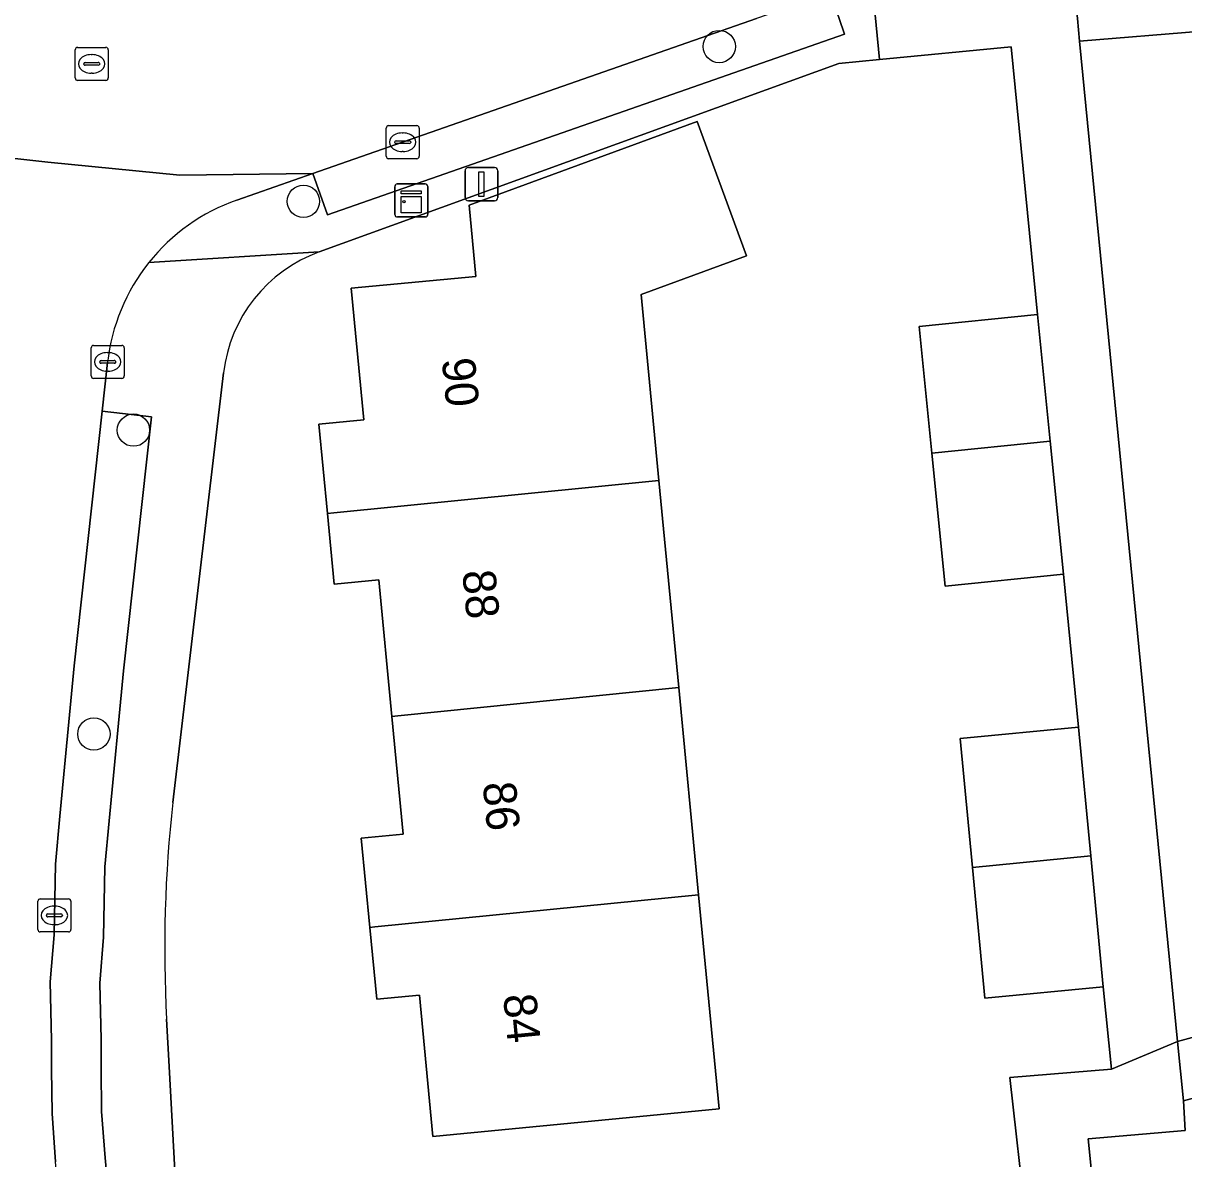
# Model space of a CAD drawing. Extents: x 158455 to 159797, y 387218 to 388672.
# Drawn here: x 159148.51 to 159183.61, y 387965.51 to 387999.86 of the extents above; entities that cross this region are included whole.
import ezdxf

# ---------------------------------------------------------------- set-up
doc = ezdxf.new("R2010")
doc.units = 0
for name, color, linetype in [('IMGEO_Boom', 7, 'Continuous'), ('IMGEO_Erf', 7, 'Continuous'), ('IMGEO_Groenvoorziening', 7, 'Continuous'), ('IMGEO_Kast', 7, 'Continuous'), ('IMGEO_Kolk', 7, 'Continuous'), ('IMGEO_Lichtmast', 7, 'Continuous'), ('IMGEO_Pand', 7, 'Continuous'), ('IMGEO_Pand_nummerreeks', 7, 'Continuous'), ('IMGEO_Parkeervlak_open', 7, 'Continuous'), ('IMGEO_Rijbaan_lokaal_open', 7, 'Continuous'), ('IMGEO_Rioolput', 7, 'Continuous'), ('IMGEO_Voetpad_halfverhard', 7, 'Continuous'), ('IMGEO_Voetpad_open', 7, 'Continuous')]:
    doc.layers.add(name, color=color, linetype=linetype)

msp = doc.modelspace()

# ---------------------------------------------------------------- linework, layer by layer
at = {"layer": 'IMGEO_Boom'}
for centre in [(159169.559, 387999.157), (159156.985, 387994.473), (159151.845, 387987.553), (159150.649, 387978.36)]:
    msp.add_circle(centre, 0.489, dxfattribs=at)
at = {"layer": 'IMGEO_Erf'}
for points in [[(159178.84, 387963.579), (159178.348, 387967.966), (159181.416, 387968.221), (159181.171, 387970.711), (159177.592, 387970.369), (159177.215, 387974.323), (159176.843, 387978.23), (159180.422, 387978.572), (159179.971, 387983.191), (159176.392, 387982.831), (159175.987, 387986.858), (159175.602, 387990.689), (159179.181, 387991.049), (159178.384, 387999.145), (159174.402, 387998.76), (159173.177, 387998.642), (159157.466, 387992.943)], [(159154.569, 387989.287), (159153.037, 387976.291)], [(159152.847, 387969.739), (159152.924, 387968.302), (159153.194, 387963.297)]]:
    msp.add_lwpolyline(points, dxfattribs=at)
msp.add_lwpolyline([(159169.552, 387967.018), (159160.903, 387966.191), (159160.495, 387970.459), (159159.2, 387970.336), (159158.992, 387972.51), (159158.733, 387975.213), (159160.001, 387975.335), (159159.661, 387978.889), (159159.265, 387983.024), (159157.916, 387982.895), (159157.712, 387985.03), (159157.454, 387987.732), (159158.81, 387987.862), (159158.429, 387991.843), (159162.202, 387992.204), (159161.996, 387994.361), (159168.891, 387996.89), (159170.383, 387992.821), (159167.195, 387991.651), (159167.733, 387986.032), (159168.332, 387979.769), (159168.932, 387973.499)], close=True, dxfattribs=at)
for centre, radius, start, end in [((159158.98, 387988.767), 4.442, 109.9315, 173.2821), ((159192.042, 387971.881), 39.253, 173.5496, 183.1283)]:
    msp.add_arc(centre, radius, start, end, dxfattribs=at)
at = {"layer": 'IMGEO_Groenvoorziening'}
for points in [[(159188.445, 387970.434), (159186.407, 387974.056), (159184.155, 387999.621), (159180.453, 387999.323), (159183.416, 387969.057)], [(159181.516, 387958.125), (159182.086, 387958.235), (159182.629, 387958.478), (159183.494, 387959.051), (159184.222, 387959.792), (159184.524, 387960.216), (159188.118, 387965.18), (159188.82, 387966.628), (159189.159, 387968.061), (159189.214, 387968.796), (159183.593, 387967.269), (159183.652, 387966.365), (159180.713, 387966.114)]]:
    msp.add_lwpolyline(points, close=True, dxfattribs=at)
at = {"layer": 'IMGEO_Kast'}
for p, q in [((159159.747, 387994.075), (159159.747, 387994.916)), ((159159.747, 387994.916), (159159.747, 387994.075)), ((159159.822, 387995), (159160.663, 387995)), ((159160.663, 387995), (159159.822, 387995)), ((159160.747, 387994.925), (159160.747, 387994.084)), ((159160.747, 387994.084), (159160.747, 387994.925)), ((159160.672, 387994), (159159.831, 387994)), ((159159.831, 387994), (159160.672, 387994))]:
    msp.add_line(p, q, dxfattribs=at)
for points in [[(159159.942, 387994.79), (159160.542, 387994.79), (159160.542, 387994.705), (159159.942, 387994.705), (159159.942, 387994.79)], [(159159.942, 387994.615), (159160.542, 387994.615), (159160.542, 387994.126), (159159.942, 387994.126), (159159.942, 387994.615)]]:
    msp.add_lwpolyline(points, dxfattribs=at)
msp.add_circle((159160.026, 387994.464), 0.0377, dxfattribs=at)
for centre, start, end in [((159159.825, 387994.922), 92.4484, 184.2845), ((159159.825, 387994.922), 92.4484, 184.2845), ((159160.669, 387994.922), 2.4484, 94.2845), ((159160.669, 387994.922), 2.4484, 94.2845), ((159159.825, 387994.078), 182.4484, 274.2845), ((159159.825, 387994.078), 182.4484, 274.2845), ((159160.669, 387994.078), 272.4484, 4.2845), ((159160.669, 387994.078), 272.4484, 4.2845)]:
    msp.add_arc(centre, 0.0779, start, end, dxfattribs=at)
at = {"layer": 'IMGEO_Kolk'}
for p, q in [((159159.487, 387995.837), (159159.487, 387996.689)), ((159159.562, 387996.763), (159160.414, 387996.763)), ((159159.975, 387996.543), (159160, 387996.543)), ((159160.488, 387996.689), (159160.488, 387995.837)), ((159159.746, 387996.257), (159159.746, 387996.269)), ((159160.184, 387996.22), (159159.786, 387996.22)), ((159159.789, 387996.306), (159160.187, 387996.306)), ((159160.23, 387996.269), (159160.23, 387996.257)), ((159159.998, 387995.983), (159159.973, 387995.983)), ((159160.414, 387995.763), (159159.562, 387995.763)), ((159150.565, 387989.191), (159150.565, 387990.043)), ((159150.64, 387990.117), (159151.492, 387990.117)), ((159151.053, 387989.897), (159151.078, 387989.897)), ((159151.566, 387990.043), (159151.566, 387989.191)), ((159150.824, 387989.611), (159150.824, 387989.623)), ((159151.262, 387989.574), (159150.864, 387989.574)), ((159150.867, 387989.66), (159151.265, 387989.66)), ((159151.308, 387989.623), (159151.308, 387989.611)), ((159151.076, 387989.337), (159151.051, 387989.337)), ((159151.492, 387989.117), (159150.64, 387989.117)), ((159149.029, 387973.374), (159149.881, 387973.374)), ((159148.954, 387972.448), (159148.954, 387973.3)), ((159149.442, 387973.154), (159149.467, 387973.154)), ((159149.955, 387973.3), (159149.955, 387972.448)), ((159149.213, 387972.868), (159149.213, 387972.88)), ((159149.651, 387972.831), (159149.253, 387972.831)), ((159149.256, 387972.917), (159149.654, 387972.917)), ((159149.697, 387972.88), (159149.697, 387972.868)), ((159149.881, 387972.374), (159149.029, 387972.374)), ((159149.465, 387972.594), (159149.44, 387972.594))]:
    msp.add_line(p, q, dxfattribs=at)
for points in [[(159159.487, 387995.837), (159159.487, 387996.689)], [(159159.562, 387996.763), (159160.414, 387996.763)], [(159160.488, 387996.689), (159160.488, 387995.837)], [(159160.414, 387995.763), (159159.562, 387995.763)], [(159150.565, 387989.191), (159150.565, 387990.043)], [(159150.64, 387990.117), (159151.492, 387990.117)], [(159151.566, 387990.043), (159151.566, 387989.191)], [(159151.492, 387989.117), (159150.64, 387989.117)], [(159149.029, 387973.374), (159149.881, 387973.374)], [(159148.954, 387972.448), (159148.954, 387973.3)], [(159149.955, 387973.3), (159149.955, 387972.448)], [(159149.881, 387972.374), (159149.029, 387972.374)]]:
    msp.add_lwpolyline(points, dxfattribs=at)
for centre, radius, start, end in [((159159.564, 387996.687), 0.0765, 91.552, 178.448), ((159159.564, 387996.687), 0.0765, 91.552, 178.448), ((159160.412, 387996.687), 0.0765, 1.552, 88.448), ((159160.412, 387996.687), 0.0765, 1.552, 88.448), ((159159.786, 387996.266), 0.0403, 85.8775, 175.7526), ((159159.783, 387996.256), 0.0366, 178.938, 274.7102), ((159160.187, 387996.263), 0.043, 264.8664, 352.4533), ((159160.191, 387996.268), 0.0386, 1.7309, 96.639), ((159159.564, 387995.839), 0.0765, 181.552, 268.448), ((159159.564, 387995.839), 0.0765, 181.552, 268.448), ((159160.412, 387995.839), 0.0765, 271.552, 358.448), ((159160.412, 387995.839), 0.0765, 271.552, 358.448), ((159150.642, 387990.041), 0.0765, 91.552, 178.448), ((159150.642, 387990.041), 0.0765, 91.552, 178.448), ((159151.49, 387990.041), 0.0765, 1.552, 88.448), ((159151.49, 387990.041), 0.0765, 1.552, 88.448), ((159150.864, 387989.62), 0.0403, 85.8775, 175.7526), ((159150.861, 387989.61), 0.0366, 178.938, 274.7102), ((159151.265, 387989.617), 0.043, 264.8664, 352.4533), ((159151.269, 387989.622), 0.0386, 1.7309, 96.639), ((159150.642, 387989.193), 0.0765, 181.552, 268.448), ((159150.642, 387989.193), 0.0765, 181.552, 268.448), ((159151.49, 387989.193), 0.0765, 271.552, 358.448), ((159151.49, 387989.193), 0.0765, 271.552, 358.448), ((159149.031, 387973.298), 0.0765, 91.552, 178.448), ((159149.031, 387973.298), 0.0765, 91.552, 178.448), ((159149.879, 387973.298), 0.0765, 1.552, 88.448), ((159149.879, 387973.298), 0.0765, 1.552, 88.448), ((159149.253, 387972.877), 0.0403, 85.8775, 175.7526), ((159149.25, 387972.867), 0.0366, 178.938, 274.7102), ((159149.654, 387972.874), 0.043, 264.8664, 352.4533), ((159149.658, 387972.879), 0.0386, 1.7309, 96.639), ((159149.031, 387972.45), 0.0765, 181.552, 268.448), ((159149.031, 387972.45), 0.0765, 181.552, 268.448), ((159149.879, 387972.45), 0.0765, 271.552, 358.448), ((159149.879, 387972.45), 0.0765, 271.552, 358.448)]:
    msp.add_arc(centre, radius, start, end, dxfattribs=at)
for centre, major_axis, ratio, start_param, end_param in [((159159.974, 387996.263), (-0.387, 0.002), 0.722429, 4.712389, 7.853982), ((159159.999, 387996.263), (-0.39, 0.002), 0.717154, 1.570796, 4.712389), ((159151.052, 387989.617), (-0.387, 0.002), 0.722429, 4.712389, 7.853982), ((159151.077, 387989.617), (-0.39, 0.002), 0.717154, 1.570796, 4.712389), ((159149.441, 387972.874), (-0.387, 0.002), 0.722429, 4.712389, 7.853982), ((159149.466, 387972.874), (-0.39, 0.002), 0.717154, 1.570796, 4.712389)]:
    msp.add_ellipse(centre, major_axis=major_axis, ratio=ratio, start_param=start_param, end_param=end_param, dxfattribs=at)
at = {"layer": 'IMGEO_Lichtmast'}
for p, q in [((159161.973, 387995.493), (159162.763, 387995.493)), ((159162.763, 387995.493), (159161.973, 387995.493)), ((159161.873, 387994.593), (159161.873, 387995.393)), ((159161.873, 387995.393), (159161.873, 387994.593)), ((159162.863, 387995.393), (159162.863, 387994.593)), ((159162.863, 387994.593), (159162.863, 387995.393)), ((159162.763, 387994.493), (159161.973, 387994.493)), ((159161.973, 387994.493), (159162.763, 387994.493))]:
    msp.add_line(p, q, dxfattribs=at)
msp.add_lwpolyline([(159162.293, 387995.368), (159162.443, 387995.368), (159162.443, 387994.618), (159162.293, 387994.618), (159162.293, 387995.368)], dxfattribs=at)
for centre, start, end in [((159161.973, 387995.393), 90, 180), ((159161.973, 387995.393), 90, 180), ((159162.763, 387995.393), 0, 90), ((159162.763, 387995.393), 360, 90), ((159161.973, 387994.593), 180, 270), ((159161.973, 387994.593), 180, 270), ((159162.763, 387994.593), 270, 0), ((159162.763, 387994.593), 270, 0)]:
    msp.add_arc(centre, 0.1, start, end, dxfattribs=at)
at = {"layer": 'IMGEO_Pand'}
for points in [[(159167.733, 387986.032), (159167.195, 387991.651), (159170.383, 387992.821), (159168.891, 387996.89), (159161.996, 387994.361), (159162.202, 387992.204), (159158.429, 387991.843), (159158.81, 387987.862), (159157.454, 387987.732), (159157.712, 387985.03), (159157.905, 387985.049)], [(159179.566, 387987.216), (159179.181, 387991.049), (159175.602, 387990.689), (159175.987, 387986.858)], [(159179.566, 387987.216), (159175.987, 387986.858), (159176.392, 387982.831), (159179.971, 387983.191)], [(159167.733, 387986.032), (159157.905, 387985.049), (159157.712, 387985.03), (159157.916, 387982.895), (159159.265, 387983.024), (159159.661, 387978.889), (159159.836, 387978.906), (159168.332, 387979.769)], [(159168.932, 387973.499), (159168.332, 387979.769), (159159.836, 387978.906), (159159.661, 387978.889), (159160.001, 387975.335), (159158.733, 387975.213), (159158.992, 387972.51), (159159.14, 387972.525)], [(159180.793, 387974.679), (159180.422, 387978.572), (159176.843, 387978.23), (159177.215, 387974.323)], [(159180.793, 387974.679), (159177.215, 387974.323), (159177.592, 387970.369), (159181.171, 387970.711)], [(159168.932, 387973.499), (159159.14, 387972.525), (159158.992, 387972.51), (159159.2, 387970.336), (159160.495, 387970.459), (159160.903, 387966.191), (159169.552, 387967.018)]]:
    msp.add_lwpolyline(points, close=True, dxfattribs=at)
at = {"layer": 'IMGEO_Parkeervlak_open'}
msp.add_lwpolyline([(159172.914, 388000.777), (159170.689, 388000), (159157.273, 387995.314), (159157.709, 387994.066), (159173.35, 387999.529), (159173.186, 388000)], close=True, dxfattribs=at)
msp.add_lwpolyline([(159151.181, 387963.421), (159150.986, 387965.542), (159150.882, 387966.942), (159150.865, 387968.235), (159150.865, 387968.283), (159150.866, 387969.119), (159150.83, 387970.82), (159150.941, 387972.217), (159150.984, 387974.345), (159151.11, 387975.737), (159151.546, 387980.268), (159152.39, 387987.952), (159150.903, 387988.131), (159150.056, 387980.421), (159149.619, 387975.877), (159149.487, 387974.428), (159149.444, 387972.291), (159149.331, 387970.863), (159149.368, 387969.104), (159149.367, 387968.226), (159149.385, 387966.877), (159149.493, 387965.418)], dxfattribs=at)
at = {"layer": 'IMGEO_Rijbaan_lokaal_open'}
for points in [[(159141.493, 387996.817), (159145.258, 387996.099), (159149.255, 387995.662), (159153.251, 387995.27), (159157.273, 387995.314), (159170.689, 388000)], [(159154.972, 387994.51), (159157.273, 387995.314), (159153.251, 387995.27), (159149.255, 387995.662), (159145.258, 387996.099), (159141.493, 387996.817)], [(159149.689, 387963.29), (159149.493, 387965.418), (159149.385, 387966.877), (159149.367, 387968.226), (159149.368, 387969.104), (159149.331, 387970.863), (159149.444, 387972.291), (159149.487, 387974.428), (159149.619, 387975.877), (159150.056, 387980.421), (159150.903, 387988.131), (159151.064, 387989.598)]]:
    msp.add_lwpolyline(points, dxfattribs=at)
for centre, radius, start, end in [((159156.912, 387988.955), 5.884, 109.251, 141.4859), ((159156.906, 387988.959), 5.877, 141.4816, 173.7562)]:
    msp.add_arc(centre, radius, start, end, dxfattribs=at)
at = {"layer": 'IMGEO_Rioolput'}
for p, q in [((159150.082, 387998.206), (159150.082, 387999.058)), ((159150.157, 387999.132), (159151.009, 387999.132)), ((159151.083, 387999.058), (159151.083, 387998.206)), ((159150.341, 387998.626), (159150.341, 387998.638)), ((159150.384, 387998.675), (159150.782, 387998.675)), ((159150.57, 387998.912), (159150.595, 387998.912)), ((159150.825, 387998.638), (159150.825, 387998.626)), ((159150.779, 387998.589), (159150.381, 387998.589)), ((159150.593, 387998.352), (159150.568, 387998.352)), ((159151.009, 387998.132), (159150.157, 387998.132))]:
    msp.add_line(p, q, dxfattribs=at)
for points in [[(159150.082, 387998.206), (159150.082, 387999.058)], [(159150.157, 387999.132), (159151.009, 387999.132)], [(159151.083, 387999.058), (159151.083, 387998.206)], [(159151.009, 387998.132), (159150.157, 387998.132)]]:
    msp.add_lwpolyline(points, dxfattribs=at)
for centre, radius, start, end in [((159150.159, 387999.056), 0.0765, 91.552, 178.448), ((159150.159, 387999.056), 0.0765, 91.552, 178.448), ((159151.007, 387999.056), 0.0765, 1.552, 88.448), ((159151.007, 387999.056), 0.0765, 1.552, 88.448), ((159150.381, 387998.635), 0.0403, 85.8775, 175.7526), ((159150.378, 387998.625), 0.0366, 178.938, 274.7102), ((159150.782, 387998.632), 0.043, 264.8664, 352.4533), ((159150.786, 387998.637), 0.0386, 1.7309, 96.639), ((159150.159, 387998.208), 0.0765, 181.552, 268.448), ((159150.159, 387998.208), 0.0765, 181.552, 268.448), ((159151.007, 387998.208), 0.0765, 271.552, 358.448), ((159151.007, 387998.208), 0.0765, 271.552, 358.448)]:
    msp.add_arc(centre, radius, start, end, dxfattribs=at)
for centre, major_axis, ratio, start_param, end_param in [((159150.569, 387998.632), (-0.387, 0.002), 0.722429, 4.712389, 7.853982), ((159150.594, 387998.632), (-0.39, 0.002), 0.717154, 1.570796, 4.712389)]:
    msp.add_ellipse(centre, major_axis=major_axis, ratio=ratio, start_param=start_param, end_param=end_param, dxfattribs=at)
at = {"layer": 'IMGEO_Voetpad_halfverhard'}
msp.add_lwpolyline([(159194.998, 388001.3), (159193.883, 388001.626), (159192.252, 388001.875), (159190.603, 388001.914), (159190.054, 388001.876), (159188.253, 388001.751), (159183.277, 388001.405), (159182.395, 388001.344), (159181.412, 388001.275), (159180.272, 388001.196), (159180.388, 388000), (159180.453, 387999.323), (159184.155, 387999.621), (159188.868, 388000), (159191.719, 388000.162), (159193.084, 388000.01), (159194.283, 387999.704)], dxfattribs=at)
msp.add_lwpolyline([(159183.593, 387967.269), (159189.214, 387968.796), (159198.159, 387971.226), (159197.732, 387972.977), (159188.445, 387970.434), (159183.416, 387969.057)], close=True, dxfattribs=at)
at = {"layer": 'IMGEO_Voetpad_open'}
msp.add_lwpolyline([(159180.453, 387999.323), (159180.388, 388000), (159180.272, 388001.196), (159180.248, 388001.446), (159174.2, 388000.848), (159174.402, 387998.76), (159178.384, 387999.145), (159179.181, 387991.049), (159179.566, 387987.216), (159179.971, 387983.191), (159180.422, 387978.572), (159180.793, 387974.679), (159181.171, 387970.711), (159181.416, 387968.221), (159183.416, 387969.057)], close=True, dxfattribs=at)
for points in [[(159152.308, 387992.619), (159157.466, 387992.943), (159173.177, 387998.642), (159174.402, 387998.76), (159174.2, 388000.848), (159174.162, 388001.234), (159173.38, 388000.94), (159172.914, 388000.777), (159173.186, 388000), (159173.35, 387999.529), (159157.709, 387994.066), (159157.273, 387995.314)], [(159157.273, 387995.314), (159154.972, 387994.51)], [(159157.466, 387992.943), (159152.308, 387992.619)], [(159151.064, 387989.598), (159150.903, 387988.131), (159152.39, 387987.952), (159151.546, 387980.268), (159151.11, 387975.737), (159150.984, 387974.345), (159150.941, 387972.217), (159150.83, 387970.82), (159150.866, 387969.119), (159150.865, 387968.283), (159150.865, 387968.235), (159150.882, 387966.942), (159150.986, 387965.542), (159151.181, 387963.421), (159151.437, 387960.365), (159151.721, 387957.341), (159152.893, 387945.723), (159154.565, 387928.415), (159154.791, 387926.363), (159153.303, 387926.183), (159153.391, 387925.383)], [(159153.037, 387976.291), (159154.569, 387989.287)], [(159156.344, 387919.136), (159157.899, 387919.457), (159157.194, 387922.869), (159153.194, 387963.297), (159152.924, 387968.302), (159152.847, 387969.739)], [(159183.999, 387933.425), (159182.627, 387947.073), (159181.516, 387958.125), (159180.713, 387966.114), (159183.652, 387966.365), (159183.593, 387967.269), (159183.416, 387969.057), (159181.416, 387968.221), (159178.348, 387967.966), (159178.84, 387963.579), (159179.228, 387959.623), (159179.618, 387955.644), (159180.134, 387950.945), (159180.461, 387947.064), (159180.8, 387943.029), (159181.291, 387938.481), (159181.705, 387934.506), (159182.109, 387930.628), (159182.317, 387928.139), (159183.22, 387924.688), (159184.403, 387918.562)]]:
    msp.add_lwpolyline(points, dxfattribs=at)
for centre, radius, start, end in [((159156.912, 387988.955), 5.884, 109.251, 141.4859), ((159158.98, 387988.767), 4.442, 109.9315, 173.2821), ((159156.906, 387988.959), 5.877, 141.4816, 173.7562), ((159192.042, 387971.881), 39.253, 173.5496, 183.1283)]:
    msp.add_arc(centre, radius, start, end, dxfattribs=at)

# ---------------------------------------------------------------- texts
at = {"layer": 'IMGEO_Pand_nummerreeks'}
for s, p in [('90', (159161.168, 387989.698)), ('88', (159161.786, 387983.285)), ('86', (159162.405, 387976.875)), ('84', (159163.023, 387970.462))]:
    msp.add_text(s, height=1, rotation=275.5088, dxfattribs=at).set_placement(p)

doc.saveas('drawing.dxf')
